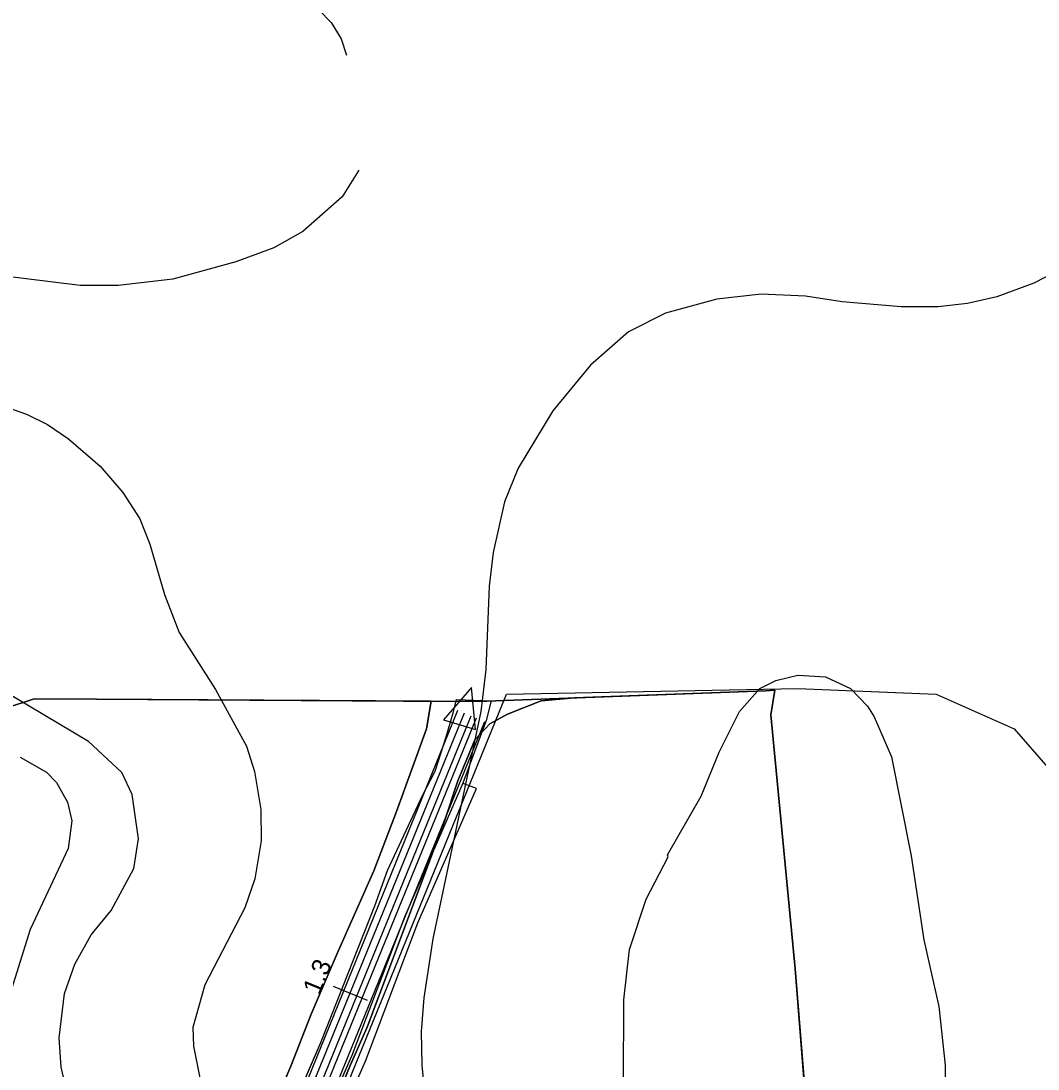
# Model space of a CAD drawing. Extents: x -662620 to -656370, y -1067090 to -1062990.
# Drawn here: x -660492.1 to -660215.8, y -1063804.1 to -1063519.5 of the extents above; entities that cross this region are included whole.
import ezdxf

# ---------------------------------------------------------------- set-up
doc = ezdxf.new("R2010")
doc.units = 0
for name, color, linetype in [('CESTA_ZABOR', 7, 'Continuous'), ('Default', 7, 'Continuous'), ('HRANICE_KATASTRÁLNÍHO_ÚZEMÍ', 7, 'Continuous'), ('Krajinná_zeleň_-_liniová_-_návrh', 7, 'Continuous'), ('OBVOD_PÚ', 7, 'Continuous'), ('Ochr__pás__vod__zdroje_II__stupně', 7, 'Continuous'), ('Odvodnení_cesty_príkopem_-_navržené', 7, 'Continuous'), ('ORNÁ_PŮDA_-_STÁVAJÍCÍ', 7, 'Continuous'), ('OSTATNÍ_PLOCHA_-_NAVRŽENÁ', 7, 'Continuous'), ('OSTATNÍ_PLOCHA_-_STÁVAJÍCÍ', 7, 'Continuous'), ('POLNÍ_CESTA_NAVRŽENÁ_-_OSA', 7, 'Continuous'), ('POLNÍ_CESTA_STÁVAJÍCÍ_-_KRAJ', 7, 'Continuous'), ('Popis_objektú_polních_cest_stávajících', 7, 'Continuous'), ('VRSTEVNICE_ZDŮRAZNĚNÁ', 7, 'Continuous'), ('VRSTEVNICE_ZÁKLADNÍ', 7, 'Continuous')]:
    doc.layers.add(name, color=color, linetype=linetype)

msp = doc.modelspace()

# ---------------------------------------------------------------- linework, layer by layer
at = {"layer": 'CESTA_ZABOR'}
for p, q in [((-660374.62, -1063707.41), (-660373.77, -1063703.89)), ((-660373.77, -1063703.89), (-660373.79, -1063703.78)), ((-660373.79, -1063703.78), (-660364.3, -1063704.15)), ((-660364.3, -1063704.15), (-660365.72, -1063709.49)), ((-660376.56, -1063713.86), (-660374.62, -1063707.41)), ((-660365.72, -1063709.49), (-660372.03, -1063726.44)), ((-660379.51, -1063723.22), (-660376.56, -1063713.86)), ((-660382.95, -1063729.79), (-660379.51, -1063723.22)), ((-660372.03, -1063726.44), (-660387.92, -1063762.86)), ((-660392.47, -1063750.18), (-660382.95, -1063729.79)), ((-660395.91, -1063759.81), (-660392.47, -1063750.18)), ((-660410.61, -1063796.9), (-660395.91, -1063759.81)), ((-660387.92, -1063762.86), (-660402.21, -1063800.45)), ((-660426.53, -1063833.6), (-660410.61, -1063796.9)), ((-660402.21, -1063800.45), (-660418.38, -1063837.05))]:
    msp.add_line(p, q, dxfattribs=at)
msp.add_lwpolyline([(-660426.53, -1063833.6), (-660410.61, -1063796.9), (-660395.91, -1063759.81), (-660392.47, -1063750.18), (-660382.95, -1063729.79), (-660379.51, -1063723.22), (-660376.56, -1063713.86), (-660374.62, -1063707.41), (-660373.77, -1063703.89), (-660373.79, -1063703.78), (-660364.3, -1063704.15), (-660365.72, -1063709.49), (-660372.03, -1063726.44), (-660387.92, -1063762.86), (-660402.21, -1063800.45), (-660418.38, -1063837.05)], dxfattribs=at)
at = {"layer": 'HRANICE_KATASTRÁLNÍHO_ÚZEMÍ'}
msp.add_lwpolyline([(-660278.21, -1063821.55), (-660281.8, -1063776.92), (-660288.34, -1063707.92), (-660287.26, -1063701.27), (-660289.84, -1063701.38), (-660365.48, -1063704.18), (-660374.26, -1063704.28), (-660471.58, -1063703.66), (-660488.44, -1063703.59), (-660542.45, -1063721.3), (-660615.36, -1063746.38), (-660627.19, -1063749.64), (-660647.64, -1063755.06), (-660650.1, -1063755.69), (-660653.64, -1063756.61), (-660658.76, -1063757.82), (-660666.59, -1063759.96), (-660689.7, -1063724.15), (-660694.2, -1063719.9), (-660738.31, -1063677.8), (-660750.57, -1063666.11), (-660780.13, -1063645.87)], dxfattribs=at)
at = {"layer": 'Krajinná_zeleň_-_liniová_-_návrh'}
msp.add_lwpolyline([(-660478.81, -1064063.54), (-660482.22, -1064013.16), (-660481.77, -1064000.08), (-660480.04, -1063990.88), (-660476.31, -1063979.81), (-660366.04, -1063709.69)], dxfattribs=at)
at = {"layer": 'OBVOD_PÚ'}
for points in [[(-660289.84, -1063701.38), (-660365.48, -1063704.18)], [(-660287.26, -1063701.27), (-660289.84, -1063701.38)], [(-660288.34, -1063707.92), (-660287.26, -1063701.27)], [(-660488.44, -1063703.59), (-660542.45, -1063721.3)], [(-660471.58, -1063703.66), (-660488.44, -1063703.59)], [(-660374.26, -1063704.28), (-660471.58, -1063703.66)], [(-660365.48, -1063704.18), (-660374.26, -1063704.28)], [(-660281.8, -1063776.92), (-660288.34, -1063707.92)], [(-660278.21, -1063821.55), (-660281.8, -1063776.92)]]:
    msp.add_lwpolyline(points, dxfattribs=at)
at = {"layer": 'Ochr__pás__vod__zdroje_II__stupně'}
msp.add_lwpolyline([(-660464.98, -1064477.66), (-660479.16, -1064319.24), (-660481.94, -1064186.81), (-660479.3, -1063994.59), (-660360.21, -1063702.35), (-660281.08, -1063700.79), (-660243.47, -1063702.35), (-660222.31, -1063711.76), (-660211.34, -1063724.29), (-660187.06, -1063774.43), (-660164.34, -1063811.26), (-660075.02, -1063846.52), (-660042.89, -1063862.97), (-660047.59, -1063878.64), (-659927.67, -1063941.34), (-659907.68, -1063958.21), (-659897.75, -1063968.57), (-659822.34, -1063992.17), (-659732.05, -1064020.39)], dxfattribs=at)
at = {"layer": 'Odvodnení_cesty_príkopem_-_navržené'}
msp.add_lwpolyline([(-660558.09, -1065055.87), (-660475.04, -1064666.65), (-660471.14, -1064652.96), (-660465.99, -1064629.97), (-660464, -1064613.86), (-660457.68, -1064584.26), (-660456.26, -1064575.18), (-660454.42, -1064557.77), (-660456.24, -1064538.9), (-660463.06, -1064471.1), (-660479.37, -1064283.99), (-660482.8, -1064124.36), (-660484.72, -1064013.14), (-660484.26, -1063999.81), (-660482.47, -1063990.24), (-660478.65, -1063978.94), (-660368.35, -1063708.74)], dxfattribs=at)
at = {"layer": 'ORNÁ_PŮDA_-_STÁVAJÍCÍ'}
for p, q in [((-660341.69, -1063703.3), (-660289.84, -1063701.38)), ((-660289.84, -1063701.38), (-660287.26, -1063701.27)), ((-660287.26, -1063701.27), (-660288.34, -1063707.92)), ((-660542.45, -1063721.3), (-660488.44, -1063703.59)), ((-660488.44, -1063703.59), (-660471.58, -1063703.66)), ((-660471.58, -1063703.66), (-660380.6, -1063704.24)), ((-660380.6, -1063704.24), (-660381.9, -1063711.7)), ((-660359.91, -1063707.7), (-660350.8, -1063704.09)), ((-660350.8, -1063704.09), (-660341.69, -1063703.3)), ((-660364.71, -1063710.33), (-660359.91, -1063707.7)), ((-660288.34, -1063707.92), (-660281.8, -1063776.92)), ((-660381.9, -1063711.7), (-660390.02, -1063734.17)), ((-660368.76, -1063714.73), (-660364.71, -1063710.33)), ((-660373.43, -1063725.81), (-660368.76, -1063714.73)), ((-660377.13, -1063737.07), (-660373.43, -1063725.81)), ((-660390.02, -1063734.17), (-660396.2, -1063750.32)), ((-660385.74, -1063759.99), (-660377.13, -1063737.07)), ((-660396.2, -1063750.32), (-660406.19, -1063772.71)), ((-660391.37, -1063775.13), (-660385.74, -1063759.99)), ((-660406.19, -1063772.71), (-660413.26, -1063789.18)), ((-660398, -1063792.69), (-660391.37, -1063775.13)), ((-660281.8, -1063776.92), (-660278.21, -1063821.55)), ((-660413.26, -1063789.18), (-660418.72, -1063803.33)), ((-660402.68, -1063803.16), (-660398, -1063792.69)), ((-660418.72, -1063803.33), (-660424.17, -1063815.87)), ((-660409.01, -1063818.69), (-660402.68, -1063803.16))]:
    msp.add_line(p, q, dxfattribs=at)
for points in [[(-660409.01, -1063818.69), (-660402.68, -1063803.16), (-660398, -1063792.69), (-660391.37, -1063775.13), (-660385.74, -1063759.99), (-660377.13, -1063737.07), (-660373.43, -1063725.81), (-660368.76, -1063714.73), (-660364.71, -1063710.33), (-660359.91, -1063707.7), (-660350.8, -1063704.09), (-660341.69, -1063703.3), (-660289.84, -1063701.38), (-660287.26, -1063701.27), (-660288.34, -1063707.92), (-660281.8, -1063776.92), (-660278.21, -1063821.55)], [(-660616.18, -1063816.87), (-660624.82, -1063791.76), (-660632.06, -1063768), (-660637.59, -1063752.4), (-660627.19, -1063749.64), (-660615.36, -1063746.38), (-660542.45, -1063721.3), (-660488.44, -1063703.59), (-660471.58, -1063703.66), (-660380.6, -1063704.24), (-660381.9, -1063711.7), (-660390.02, -1063734.17), (-660396.2, -1063750.32), (-660406.19, -1063772.71), (-660413.26, -1063789.18), (-660418.72, -1063803.33), (-660424.17, -1063815.87)]]:
    msp.add_lwpolyline(points, dxfattribs=at)
at = {"layer": 'OSTATNÍ_PLOCHA_-_NAVRŽENÁ'}
msp.add_lwpolyline([(-660414.69, -1063838.6), (-660398.51, -1063801.97), (-660384.22, -1063764.37), (-660368.32, -1063727.94), (-660371.51, -1063726.72), (-660372.03, -1063726.44), (-660387.92, -1063762.86), (-660402.21, -1063800.45), (-660418.38, -1063837.05)], dxfattribs=at)
msp.add_lwpolyline([(-660414.69, -1063838.6), (-660398.51, -1063801.97), (-660384.22, -1063764.37), (-660368.32, -1063727.94), (-660371.51, -1063726.72), (-660372.03, -1063726.44), (-660387.92, -1063762.86), (-660402.21, -1063800.45), (-660418.38, -1063837.05)], dxfattribs=at)
at = {"layer": 'OSTATNÍ_PLOCHA_-_STÁVAJÍCÍ'}
for p, q in [((-660365.48, -1063704.18), (-660289.84, -1063701.38)), ((-660365.48, -1063704.18), (-660289.84, -1063701.38)), ((-660289.84, -1063701.38), (-660341.69, -1063703.3)), ((-660289.84, -1063701.38), (-660341.69, -1063703.3)), ((-660380.6, -1063704.24), (-660471.58, -1063703.66)), ((-660471.58, -1063703.66), (-660374.26, -1063704.28)), ((-660380.6, -1063704.24), (-660471.58, -1063703.66)), ((-660471.58, -1063703.66), (-660374.26, -1063704.28)), ((-660381.9, -1063711.7), (-660380.6, -1063704.24)), ((-660381.9, -1063711.7), (-660380.6, -1063704.24)), ((-660374.26, -1063704.28), (-660365.48, -1063704.18)), ((-660374.26, -1063704.28), (-660365.48, -1063704.18)), ((-660350.8, -1063704.09), (-660359.91, -1063707.7)), ((-660350.8, -1063704.09), (-660359.91, -1063707.7)), ((-660341.69, -1063703.3), (-660350.8, -1063704.09)), ((-660341.69, -1063703.3), (-660350.8, -1063704.09)), ((-660359.91, -1063707.7), (-660364.71, -1063710.33)), ((-660359.91, -1063707.7), (-660364.71, -1063710.33)), ((-660390.02, -1063734.17), (-660381.9, -1063711.7)), ((-660390.02, -1063734.17), (-660381.9, -1063711.7)), ((-660364.71, -1063710.33), (-660368.76, -1063714.73)), ((-660364.71, -1063710.33), (-660368.76, -1063714.73)), ((-660368.76, -1063714.73), (-660373.43, -1063725.81)), ((-660368.76, -1063714.73), (-660373.43, -1063725.81)), ((-660373.43, -1063725.81), (-660377.13, -1063737.07)), ((-660373.43, -1063725.81), (-660377.13, -1063737.07)), ((-660396.2, -1063750.32), (-660390.02, -1063734.17)), ((-660396.2, -1063750.32), (-660390.02, -1063734.17)), ((-660377.13, -1063737.07), (-660385.74, -1063759.99)), ((-660377.13, -1063737.07), (-660385.74, -1063759.99)), ((-660406.19, -1063772.71), (-660396.2, -1063750.32)), ((-660406.19, -1063772.71), (-660396.2, -1063750.32)), ((-660385.74, -1063759.99), (-660391.37, -1063775.13)), ((-660385.74, -1063759.99), (-660391.37, -1063775.13)), ((-660413.26, -1063789.18), (-660406.19, -1063772.71)), ((-660413.26, -1063789.18), (-660406.19, -1063772.71)), ((-660391.37, -1063775.13), (-660398, -1063792.69)), ((-660391.37, -1063775.13), (-660398, -1063792.69)), ((-660418.72, -1063803.33), (-660413.26, -1063789.18)), ((-660418.72, -1063803.33), (-660413.26, -1063789.18)), ((-660398, -1063792.69), (-660402.68, -1063803.16)), ((-660398, -1063792.69), (-660402.68, -1063803.16)), ((-660424.17, -1063815.87), (-660418.72, -1063803.33)), ((-660424.17, -1063815.87), (-660418.72, -1063803.33)), ((-660402.68, -1063803.16), (-660409.01, -1063818.69)), ((-660402.68, -1063803.16), (-660409.01, -1063818.69))]:
    msp.add_line(p, q, dxfattribs=at)
msp.add_lwpolyline([(-660424.17, -1063815.87), (-660418.72, -1063803.33), (-660413.26, -1063789.18), (-660406.19, -1063772.71), (-660396.2, -1063750.32), (-660390.02, -1063734.17), (-660381.9, -1063711.7), (-660380.6, -1063704.24), (-660471.58, -1063703.66), (-660374.26, -1063704.28), (-660365.48, -1063704.18), (-660289.84, -1063701.38), (-660341.69, -1063703.3), (-660350.8, -1063704.09), (-660359.91, -1063707.7), (-660364.71, -1063710.33), (-660368.76, -1063714.73), (-660373.43, -1063725.81), (-660377.13, -1063737.07), (-660385.74, -1063759.99), (-660391.37, -1063775.13), (-660398, -1063792.69), (-660402.68, -1063803.16), (-660409.01, -1063818.69)], dxfattribs=at)
msp.add_lwpolyline([(-660424.17, -1063815.87), (-660418.72, -1063803.33), (-660413.26, -1063789.18), (-660406.19, -1063772.71), (-660396.2, -1063750.32), (-660390.02, -1063734.17), (-660381.9, -1063711.7), (-660380.6, -1063704.24), (-660471.58, -1063703.66), (-660374.26, -1063704.28), (-660365.48, -1063704.18), (-660289.84, -1063701.38), (-660341.69, -1063703.3), (-660350.8, -1063704.09), (-660359.91, -1063707.7), (-660364.71, -1063710.33), (-660368.76, -1063714.73), (-660373.43, -1063725.81), (-660377.13, -1063737.07), (-660385.74, -1063759.99), (-660391.37, -1063775.13), (-660398, -1063792.69), (-660402.68, -1063803.16), (-660409.01, -1063818.69)], dxfattribs=at)
at = {"layer": 'POLNÍ_CESTA_NAVRŽENÁ_-_OSA'}
for points in [[(-660561.51, -1065055.14), (-660462.91, -1064592.2), (-660459.73, -1064574.68), (-660457.94, -1064557.76), (-660459.73, -1064539.24), (-660466.54, -1064471.42), (-660482.86, -1064284.18), (-660486.3, -1064124.42), (-660488.22, -1064013.11), (-660487.75, -1063999.42), (-660485.86, -1063989.36), (-660481.93, -1063977.72), (-660371.59, -1063707.42)], [(-660407.27, -1063781.6), (-660398.02, -1063785.38)]]:
    msp.add_lwpolyline(points, dxfattribs=at)
at = {"layer": 'POLNÍ_CESTA_STÁVAJÍCÍ_-_KRAJ'}
for points in [[(-660563.47, -1065054.73), (-660464.88, -1064591.81), (-660461.71, -1064574.4), (-660459.95, -1064557.75), (-660461.72, -1064539.44), (-660468.53, -1064471.61), (-660484.86, -1064284.29), (-660488.3, -1064124.46), (-660490.22, -1064013.09), (-660489.75, -1063999.2), (-660487.8, -1063988.85), (-660483.81, -1063977.02), (-660477.71, -1063961.92), (-660474.07, -1063948.91), (-660465.37, -1063926.71), (-660457.21, -1063913), (-660373.44, -1063706.66)], [(-660559.56, -1065055.56), (-660475.57, -1064663), (-660472.75, -1064654.02), (-660466.98, -1064628.93), (-660465.02, -1064612.2), (-660460.95, -1064592.59), (-660457.75, -1064574.96), (-660455.93, -1064557.77), (-660457.74, -1064539.05), (-660464.55, -1064471.24), (-660480.86, -1064284.07), (-660484.3, -1064124.39), (-660486.22, -1064013.13), (-660485.76, -1063999.64), (-660483.92, -1063989.86), (-660480.06, -1063978.41), (-660369.74, -1063708.17)]]:
    msp.add_lwpolyline(points, dxfattribs=at)
at = {"layer": 'Popis_objektú_polních_cest_stávajících'}
for p, q in [((-660369.66, -1063700.53), (-660377.25, -1063709.25)), ((-660368.58, -1063711.94), (-660369.66, -1063700.53)), ((-660377.25, -1063709.25), (-660372.79, -1063710.64)), ((-660372.79, -1063710.64), (-660368.58, -1063711.94))]:
    msp.add_line(p, q, dxfattribs=at)
msp.add_lwpolyline([(-660368.58, -1063711.94), (-660369.66, -1063700.53), (-660377.25, -1063709.25), (-660372.79, -1063710.64)], close=True, dxfattribs=at)
at = {"layer": 'VRSTEVNICE_ZDŮRAZNĚNÁ'}
msp.add_lwpolyline([(-660479.25, -1063811.65), (-660481.11, -1063803.64), (-660481.68, -1063795.64), (-660480.25, -1063783.63), (-660477.4, -1063775.63), (-660472.96, -1063767.62), (-660467.53, -1063761.05), (-660461.39, -1063749.61), (-660460.1, -1063741.61), (-660461.82, -1063729.6), (-660464.67, -1063723.6), (-660473.68, -1063715.17), (-660509.84, -1063693.73)], dxfattribs=at)
at = {"layer": 'VRSTEVNICE_ZÁKLADNÍ'}
for points in [[(-660427.08, -1063503.62), (-660414.22, -1063513.2), (-660407.79, -1063519.92), (-660405.07, -1063524.35), (-660403.64, -1063528.78)], [(-660427.08, -1063503.62), (-660414.22, -1063513.2), (-660407.79, -1063519.92), (-660405.07, -1063524.35), (-660403.64, -1063528.78)], [(-660400.28, -1063560), (-660404.79, -1063567.23), (-660415.51, -1063576.66), (-660423.37, -1063581.09), (-660433.66, -1063584.95), (-660450.81, -1063589.67), (-660465.68, -1063591.39), (-660475.97, -1063591.39), (-660498.84, -1063588.53)], [(-660400.28, -1063560), (-660404.79, -1063567.23), (-660415.51, -1063576.66), (-660423.37, -1063581.09), (-660433.66, -1063584.95), (-660450.81, -1063589.67), (-660465.68, -1063591.39), (-660475.97, -1063591.39), (-660498.84, -1063588.53)], [(-660210.97, -1063587.67), (-660216.97, -1063590.67), (-660226.98, -1063594.39), (-660234.98, -1063596.25), (-660242.99, -1063597.1), (-660252.99, -1063597.1), (-660269, -1063595.82), (-660279, -1063594.24), (-660291.01, -1063593.67), (-660303.02, -1063595.1), (-660317.02, -1063598.82), (-660327.03, -1063603.96), (-660337.32, -1063612.97), (-660347.61, -1063625.4), (-660357.05, -1063640.98), (-660360.76, -1063650.13), (-660363.76, -1063663.85), (-660364.91, -1063673), (-660365.76, -1063695.58), (-660367.19, -1063707.02), (-660380.2, -1063768.77), (-660382.63, -1063784.77), (-660383.35, -1063793.92), (-660383.2, -1063803.07), (-660380.77, -1063828.23)], [(-660210.97, -1063587.67), (-660216.97, -1063590.67), (-660226.98, -1063594.39), (-660234.98, -1063596.25), (-660242.99, -1063597.1), (-660252.99, -1063597.1), (-660269, -1063595.82), (-660279, -1063594.24), (-660291.01, -1063593.67), (-660303.02, -1063595.1), (-660317.02, -1063598.82), (-660327.03, -1063603.96), (-660337.32, -1063612.97), (-660347.61, -1063625.4), (-660357.05, -1063640.98), (-660360.76, -1063650.13), (-660363.76, -1063663.85), (-660364.91, -1063673), (-660365.76, -1063695.58), (-660367.19, -1063707.02), (-660380.2, -1063768.77), (-660382.63, -1063784.77), (-660383.35, -1063793.92), (-660383.2, -1063803.07), (-660380.77, -1063828.23)], [(-660501.98, -1063622.26), (-660490.55, -1063626.26), (-660484.83, -1063629.12), (-660479.11, -1063632.98), (-660470.53, -1063640.41), (-660464.39, -1063647.56), (-660459.81, -1063654.7), (-660457.1, -1063661.57), (-660453.1, -1063675.29), (-660449.09, -1063685.58), (-660439.23, -1063701.02), (-660430.8, -1063716.45), (-660428.66, -1063723.31), (-660426.94, -1063733.6), (-660426.8, -1063742.18), (-660428.51, -1063752.47), (-660431.23, -1063760.33), (-660442.09, -1063781.2), (-660445.38, -1063792.78), (-660445.24, -1063797.92), (-660443.52, -1063806.5)], [(-660501.98, -1063622.26), (-660490.55, -1063626.26), (-660484.83, -1063629.12), (-660479.11, -1063632.98), (-660470.53, -1063640.41), (-660464.39, -1063647.56), (-660459.81, -1063654.7), (-660457.1, -1063661.57), (-660453.1, -1063675.29), (-660449.09, -1063685.58), (-660439.23, -1063701.02), (-660430.8, -1063716.45), (-660428.66, -1063723.31), (-660426.94, -1063733.6), (-660426.8, -1063742.18), (-660428.51, -1063752.47), (-660431.23, -1063760.33), (-660442.09, -1063781.2), (-660445.38, -1063792.78), (-660445.24, -1063797.92), (-660443.52, -1063806.5)], [(-660328.32, -1063785.35), (-660326.74, -1063771.63), (-660322.2, -1063757.96), (-660316.26, -1063746.44), (-660316.45, -1063745.9), (-660307.31, -1063730.03), (-660302.44, -1063718.03), (-660296.9, -1063707.06), (-660291.35, -1063700.75), (-660287.01, -1063698.59), (-660281.01, -1063697.16), (-660273.57, -1063697.59), (-660266.71, -1063700.73), (-660262.14, -1063705.59), (-660260.28, -1063708.45), (-660255.63, -1063719.34), (-660250.28, -1063746.18), (-660246.84, -1063769.05), (-660242.74, -1063787.13), (-660240.98, -1063803.07), (-660241.13, -1063828.51)], [(-660492.26, -1063719.45), (-660485.11, -1063723.46), (-660482.4, -1063726.31), (-660479.4, -1063731.6), (-660478.25, -1063736.75), (-660479.25, -1063744.18), (-660489.54, -1063766.19), (-660496.4, -1063788.2)], [(-660492.26, -1063719.45), (-660485.11, -1063723.46), (-660482.4, -1063726.31), (-660479.4, -1063731.6), (-660478.25, -1063736.75), (-660479.25, -1063744.18), (-660489.54, -1063766.19), (-660496.4, -1063788.2)], [(-660328.6, -1063853.24), (-660328.32, -1063785.35)]]:
    msp.add_lwpolyline(points, dxfattribs=at)

# ---------------------------------------------------------------- texts
at = {"layer": 'Default'}
msp.add_text('1.3', height=5, rotation=67.7939, dxfattribs=at).set_placement((-660411.04, -1063784.21))

doc.saveas('drawing.dxf')
